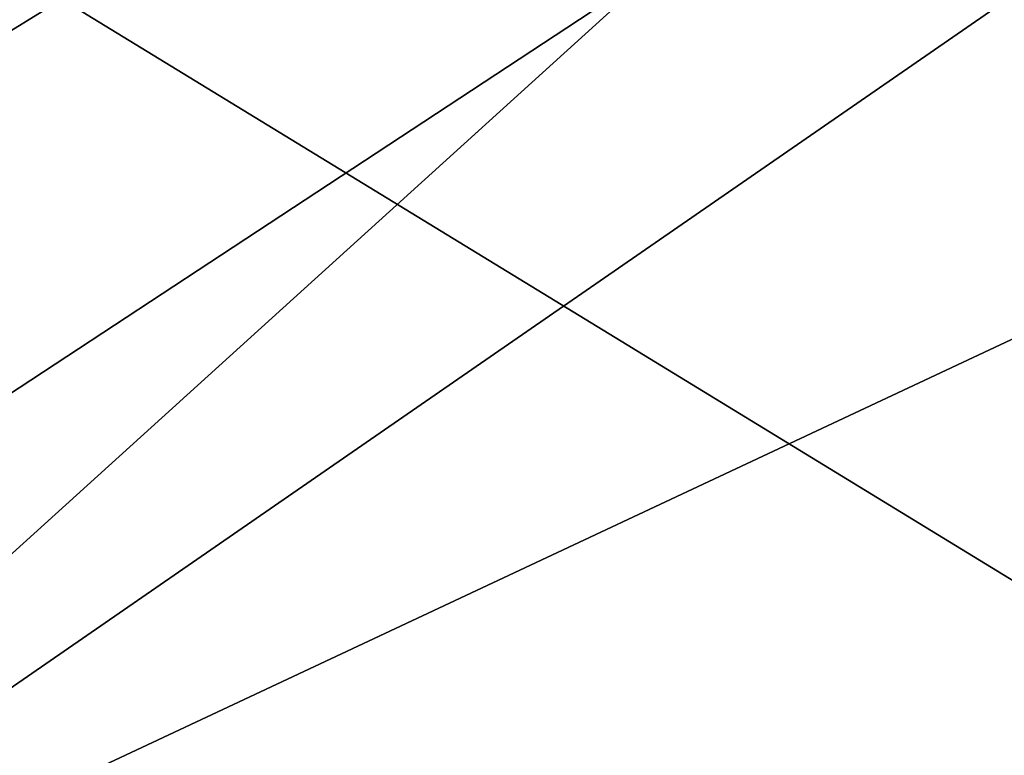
# Model space of a CAD drawing. Header units: millimetres. Extents: x -36.5 to 36.5, y -8.8 to 41.6.
# Tile 325 of 428: x 6.9 to 8.3, y 29.1 to 30.2. Entities that reach past the tile are written whole.
import ezdxf

# ---------------------------------------------------------------- set-up
doc = ezdxf.new("R2010")
doc.units = ezdxf.units.MM
doc.header["$LTSCALE"] = 65.185185
for name, color, linetype in [('326', 7, 'CONTINUOUS'), ('366', 7, 'CONTINUOUS'), ('561', 7, 'CONTINUOUS'), ('811', 7, 'CONTINUOUS')]:
    doc.layers.add(name, color=color, linetype=linetype)

msp = doc.modelspace()

# ---------------------------------------------------------------- linework, layer by layer
at = {"layer": '326', "color": 7, "linetype": 'Continuous'}
for points in [[(12.45, 28.6, 15.2), (19.8, 38.1, 15.2), (5, 34.1, 15.2), (12.45, 28.6, 15.2)], [(6, 28.6, 15.2), (12.45, 28.6, 15.2), (5, 34.1, 15.2), (6, 28.6, 15.2)]]:
    msp.add_3dface(points, dxfattribs=at)
at = {"layer": '366', "color": 7, "linetype": 'Continuous'}
for points in [[(5, 29.6, 13.8833), (5, 34.1, 13.8047), (19.8, 38.1349, 13.7343), (5, 29.6, 13.8833)], [(5, 29.6, 13.8833), (19.8, 38.1349, 13.7343), (5.1343, 29.0997, 13.892), (5, 29.6, 13.8833)], [(5.1343, 29.0997, 13.892), (19.8, 38.1349, 13.7343), (5.4998, 28.7343, 13.8984), (5.1343, 29.0997, 13.892)], [(19.8, 38.1349, 13.7343), (6, 28.6, 13.9007), (5.4998, 28.7343, 13.8984), (19.8, 38.1349, 13.7343)], [(19.8, 28.6, 13.9007), (6, 28.6, 13.9007), (19.8, 38.1349, 13.7343), (19.8, 28.6, 13.9007)]]:
    msp.add_3dface(points, dxfattribs=at)
at = {"layer": '561', "color": 7, "linetype": 'Continuous'}
for points in [[(0, 28.9493, -8.15), (4.9511, 31.4, -8.15), (8.9606, 28.9493, -8.15), (0, 28.9493, -8.15)], [(8.9606, 28.9493, -8.15), (4.9511, 31.4, -8.15), (9.0064, 31.4, -8.15), (8.9606, 28.9493, -8.15)]]:
    msp.add_3dface(points, dxfattribs=at)
at = {"layer": '811', "color": 7, "linetype": 'Continuous'}
for points in [[(9.0763, 31.4035, -6.9989), (4.9498, 31.4035, -6.9989), (5.9827, 28.6, -6.95), (9.0763, 31.4035, -6.9989)], [(9.1, 30.0621, -6.9755), (9.0763, 31.4035, -6.9989), (5.9827, 28.6, -6.95), (9.1, 30.0621, -6.9755)], [(9.126, 28.6, -6.95), (9.1, 30.0621, -6.9755), (5.9827, 28.6, -6.95), (9.126, 28.6, -6.95)]]:
    msp.add_3dface(points, dxfattribs=at)

doc.saveas('drawing.dxf')
